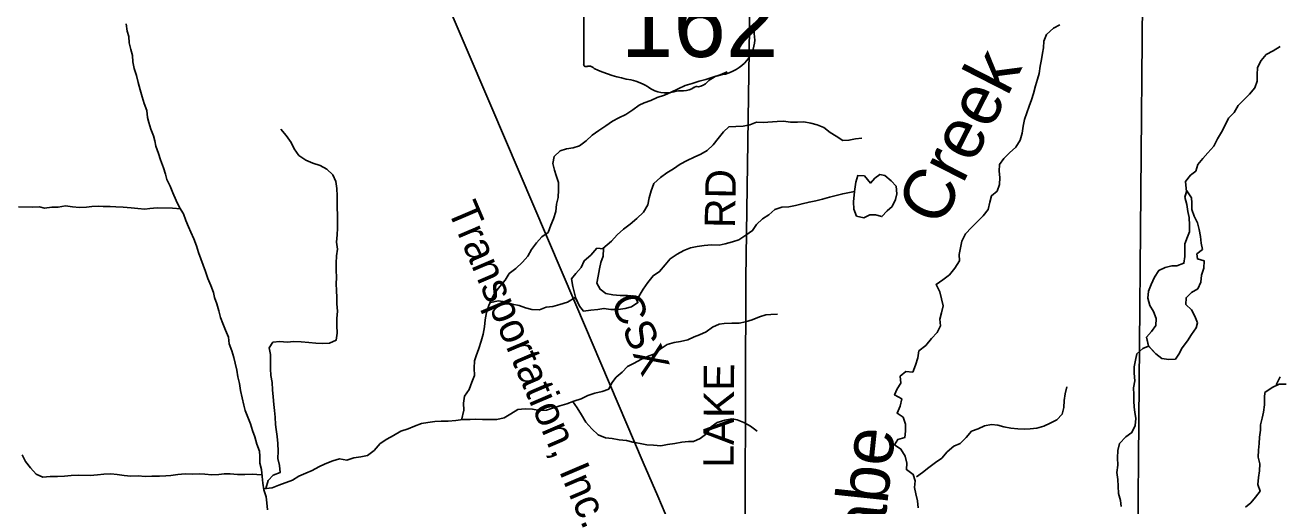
# Model space of a CAD drawing. Extents: x 1985906 to 2277390, y 930619 to 1324581.
# Drawn here: x 2127337 to 2139705, y 1124636 to 1129372 of the extents above; entities that cross this region are included whole.
import ezdxf

# ---------------------------------------------------------------- set-up
doc = ezdxf.new("R2010")
doc.units = 0
for name, color, linetype in [('GM_X_County_Road', 7, 'Continuous'), ('GM_X_County_Road_Text', 7, 'Continuous'), ('GM_X_Minor_Lake', 7, 'Continuous'), ('GM_X_Minor_River', 7, 'Continuous'), ('GM_X_Minor_River_Text', 7, 'Continuous'), ('GM_X_Rail_Line', 7, 'Continuous'), ('GM_X_Rail_Line_Text', 7, 'Continuous'), ('GM_X_State_Location', 7, 'Continuous'), ('GM_X_State_Shield', 7, 'Continuous'), ('GM_X_Township_Road', 7, 'Continuous')]:
    doc.layers.add(name, color=color, linetype=linetype)

msp = doc.modelspace()

# ---------------------------------------------------------------- linework, layer by layer
at = {"layer": 'GM_X_County_Road'}
msp.add_lwpolyline([(2134418, 1121705), (2134432, 1123539), (2134441, 1126876), (2134482, 1129567)], dxfattribs=at)
at = {"layer": 'GM_X_Minor_Lake'}
for points in [[(2135931, 1127712), (2135929, 1127709), (2135922, 1127786), (2135875, 1127838), (2135813, 1127890), (2135763, 1127900), (2135713, 1127865), (2135671, 1127815), (2135610, 1127887), (2135544, 1127889), (2135526, 1127823), (2135513, 1127731)], [(2135930, 1127710), (2135922, 1127786), (2135875, 1127838), (2135813, 1127890), (2135763, 1127900), (2135713, 1127865), (2135671, 1127815), (2135610, 1127887), (2135544, 1127889), (2135526, 1127823), (2135514, 1127734)], [(2135514, 1127734), (2135503, 1127632), (2135507, 1127560), (2135533, 1127490), (2135606, 1127474), (2135664, 1127502), (2135718, 1127502), (2135782, 1127485), (2135834, 1127541), (2135884, 1127585), (2135918, 1127653), (2135930, 1127710)], [(2138788, 1127738), (2138767, 1127677), (2138787, 1127605), (2138798, 1127535), (2138810, 1127475), (2138814, 1127402), (2138815, 1127336), (2138795, 1127286), (2138769, 1127216), (2138769, 1127146), (2138767, 1127093), (2138759, 1127025), (2138689, 1126999), (2138639, 1126999), (2138575, 1126983), (2138513, 1126956), (2138469, 1126888), (2138437, 1126818), (2138409, 1126751), (2138405, 1126683), (2138423, 1126611), (2138460, 1126549), (2138486, 1126481), (2138482, 1126413), (2138440, 1126354), (2138392, 1126298), (2138411, 1126209)], [(2138786, 1127732), (2138767, 1127677), (2138787, 1127605), (2138798, 1127535), (2138810, 1127475), (2138814, 1127402), (2138815, 1127336), (2138795, 1127286), (2138769, 1127216), (2138769, 1127146), (2138767, 1127093), (2138759, 1127025), (2138689, 1126999), (2138639, 1126999), (2138575, 1126983), (2138513, 1126956), (2138469, 1126888), (2138437, 1126818), (2138409, 1126751), (2138405, 1126683), (2138423, 1126611), (2138460, 1126549), (2138486, 1126481), (2138482, 1126413), (2138440, 1126354), (2138392, 1126298), (2138411, 1126211)], [(2138410, 1126211), (2138481, 1126134), (2138542, 1126086), (2138610, 1126078), (2138675, 1126080), (2138709, 1126130), (2138742, 1126193), (2138796, 1126263), (2138834, 1126325), (2138880, 1126388), (2138894, 1126440), (2138866, 1126506), (2138835, 1126568), (2138779, 1126618), (2138781, 1126686), (2138835, 1126737), (2138895, 1126773), (2138925, 1126839), (2138933, 1126907), (2138957, 1126976), (2138960, 1127048), (2138892, 1127068), (2138888, 1127118), (2138944, 1127162), (2138929, 1127222), (2138923, 1127290), (2138911, 1127357), (2138893, 1127423), (2138860, 1127489), (2138838, 1127555), (2138838, 1127621), (2138835, 1127671), (2138786, 1127741)], [(2138411, 1126209), (2138481, 1126134), (2138542, 1126086), (2138610, 1126078), (2138675, 1126080), (2138709, 1126130), (2138742, 1126193), (2138796, 1126263), (2138834, 1126325), (2138880, 1126388), (2138894, 1126440), (2138866, 1126506), (2138835, 1126568), (2138779, 1126618), (2138781, 1126686), (2138835, 1126737), (2138895, 1126773), (2138925, 1126839), (2138933, 1126907), (2138957, 1126976), (2138960, 1127048), (2138892, 1127068), (2138888, 1127118), (2138944, 1127162), (2138929, 1127222), (2138923, 1127290), (2138911, 1127357), (2138893, 1127423), (2138860, 1127489), (2138838, 1127555), (2138838, 1127621), (2138835, 1127671), (2138788, 1127738)], [(2133038, 1127168), (2132973, 1127176), (2132915, 1127106), (2132849, 1127051), (2132819, 1126983), (2132765, 1126925), (2132723, 1126871), (2132737, 1126798), (2132766, 1126678)], [(2133039, 1127168), (2132973, 1127176), (2132915, 1127106), (2132849, 1127051), (2132819, 1126983), (2132765, 1126925), (2132723, 1126871), (2132737, 1126798), (2132763, 1126691)], [(2132761, 1126689), (2132802, 1126604), (2132840, 1126554), (2132913, 1126564), (2132981, 1126570), (2133043, 1126581), (2133112, 1126569), (2133184, 1126569), (2133252, 1126579), (2133316, 1126595), (2133377, 1126638), (2133348, 1126700), (2133276, 1126708), (2133204, 1126707), (2133131, 1126715), (2133061, 1126729), (2133006, 1126769), (2132972, 1126829), (2132986, 1126897), (2133000, 1126970), (2133011, 1127034), (2133035, 1127094), (2133038, 1127171)], [(2132766, 1126678), (2132802, 1126604), (2132840, 1126554), (2132913, 1126564), (2132981, 1126570), (2133043, 1126581), (2133112, 1126569), (2133184, 1126569), (2133252, 1126579), (2133316, 1126595), (2133377, 1126638), (2133348, 1126700), (2133276, 1126708), (2133204, 1126707), (2133131, 1126715), (2133061, 1126729), (2133006, 1126769), (2132972, 1126829), (2132986, 1126897), (2133000, 1126970), (2133011, 1127034), (2133035, 1127094), (2133038, 1127168)]]:
    msp.add_lwpolyline(points, dxfattribs=at)
at = {"layer": 'GM_X_Minor_River'}
for points in [[(2128334, 1129383), (2128343, 1129313), (2128360, 1129260), (2128363, 1129196), (2128380, 1129132), (2128397, 1129071), (2128400, 1129009), (2128413, 1128944), (2128436, 1128876), (2128451, 1128807), (2128472, 1128733), (2128492, 1128664), (2128511, 1128598), (2128536, 1128529), (2128545, 1128463), (2128556, 1128412), (2128577, 1128346), (2128602, 1128281), (2128616, 1128231), (2128627, 1128180), (2128652, 1128108), (2128673, 1128043), (2128703, 1127966), (2128720, 1127904), (2128734, 1127851), (2128767, 1127784), (2128795, 1127718), (2128826, 1127645), (2128859, 1127576), (2128898, 1127511), (2128923, 1127447), (2128948, 1127386), (2128972, 1127333), (2128999, 1127267), (2129026, 1127198), (2129048, 1127131), (2129069, 1127069), (2129093, 1127006), (2129114, 1126944), (2129138, 1126877), (2129167, 1126808), (2129194, 1126737), (2129205, 1126687), (2129227, 1126625), (2129247, 1126556), (2129264, 1126493), (2129285, 1126433), (2129314, 1126368), (2129343, 1126299), (2129350, 1126231), (2129375, 1126164), (2129396, 1126098), (2129407, 1126043), (2129424, 1125971), (2129435, 1125907), (2129452, 1125842), (2129461, 1125772), (2129478, 1125701), (2129492, 1125629), (2129508, 1125576), (2129533, 1125508), (2129558, 1125443), (2129579, 1125378), (2129602, 1125316), (2129620, 1125245), (2129647, 1125176), (2129650, 1125124), (2129651, 1125056), (2129666, 1124994)], [(2137257, 1128636), (2137276, 1128698), (2137298, 1128774), (2137317, 1128840), (2137332, 1128896), (2137343, 1128968), (2137356, 1129032), (2137367, 1129096), (2137374, 1129148), (2137377, 1129214), (2137405, 1129278), (2137474, 1129340), (2137537, 1129373)], [(2138786, 1127728), (2138776, 1127830), (2138825, 1127894), (2138876, 1127933), (2138895, 1127999), (2138946, 1128058), (2138996, 1128115), (2139053, 1128180), (2139092, 1128250), (2139130, 1128317), (2139165, 1128385), (2139200, 1128455), (2139254, 1128512), (2139293, 1128579), (2139346, 1128633), (2139407, 1128692), (2139457, 1128755), (2139482, 1128819), (2139481, 1128883), (2139484, 1128955), (2139520, 1129023), (2139571, 1129082), (2139640, 1129119), (2139707, 1129162)], [(2131638, 1125481), (2131661, 1125579), (2131660, 1125648), (2131670, 1125716), (2131713, 1125783), (2131742, 1125853), (2131766, 1125919), (2131765, 1125991), (2131768, 1126063), (2131785, 1126115), (2131810, 1126187), (2131832, 1126258), (2131851, 1126326), (2131864, 1126398), (2131872, 1126470), (2131885, 1126542), (2131908, 1126608), (2131935, 1126672), (2131969, 1126733), (2132016, 1126797), (2132069, 1126860), (2132108, 1126924), (2132176, 1126974), (2132241, 1127036), (2132292, 1127095), (2132328, 1127162), (2132379, 1127228), (2132430, 1127287), (2132493, 1127330), (2132519, 1127402), (2132544, 1127463), (2132569, 1127535), (2132576, 1127607), (2132590, 1127675), (2132595, 1127749), (2132596, 1127822), (2132573, 1127890), (2132556, 1127943), (2132539, 1128007), (2132552, 1128077), (2132610, 1128134), (2132674, 1128153), (2132739, 1128162), (2132803, 1128183), (2132868, 1128232), (2132928, 1128289), (2132993, 1128334), (2133060, 1128381), (2133127, 1128426), (2133190, 1128459), (2133257, 1128490), (2133326, 1128537), (2133389, 1128582), (2133439, 1128605), (2133506, 1128630), (2133569, 1128657), (2133640, 1128683), (2133707, 1128712), (2133775, 1128745), (2133842, 1128778), (2133911, 1128797), (2133980, 1128818), (2134048, 1128835), (2134117, 1128859), (2134188, 1128882), (2134256, 1128913)], [(2136139, 1124618), (2136134, 1124684), (2136117, 1124753), (2136104, 1124817), (2136109, 1124881), (2136092, 1124946), (2136024, 1124993), (2136028, 1125055), (2136011, 1125126), (2135970, 1125195), (2135906, 1125238), (2135939, 1125291), (2136008, 1125308), (2136015, 1125372), (2136016, 1125441), (2135993, 1125509), (2135932, 1125548), (2135963, 1125618), (2135978, 1125690), (2135907, 1125729), (2135934, 1125789), (2135969, 1125845), (2135964, 1125915), (2136017, 1125958), (2136087, 1125953), (2136113, 1126023), (2136138, 1126094), (2136147, 1126162), (2136214, 1126215), (2136272, 1126283), (2136327, 1126344), (2136360, 1126409), (2136352, 1126474), (2136369, 1126538), (2136388, 1126605), (2136369, 1126674), (2136354, 1126745), (2136317, 1126817), (2136382, 1126862), (2136448, 1126911), (2136503, 1126977), (2136546, 1127048), (2136545, 1127112), (2136557, 1127178), (2136570, 1127244), (2136605, 1127314), (2136667, 1127379), (2136728, 1127440), (2136781, 1127493), (2136830, 1127554), (2136848, 1127626), (2136863, 1127690), (2136920, 1127737), (2136943, 1127803), (2136946, 1127869), (2136939, 1127934), (2136941, 1127998), (2136984, 1128057), (2137039, 1128114), (2137102, 1128170), (2137146, 1128237), (2137165, 1128307), (2137174, 1128375), (2137189, 1128443), (2137211, 1128507), (2137234, 1128572), (2137257, 1128636)], [(2129709, 1124807), (2129733, 1124886), (2129784, 1124939), (2129853, 1124966), (2129844, 1125035), (2129829, 1125103), (2129832, 1125175), (2129827, 1125249), (2129823, 1125318), (2129812, 1125388), (2129805, 1125438), (2129802, 1125511), (2129797, 1125575), (2129788, 1125635), (2129781, 1125710), (2129776, 1125778), (2129774, 1125850), (2129761, 1125919), (2129756, 1125987), (2129755, 1126059), (2129756, 1126127), (2129743, 1126194), (2129780, 1126247), (2129847, 1126256), (2129919, 1126249), (2129987, 1126254), (2130060, 1126252), (2130134, 1126245), (2130202, 1126238), (2130270, 1126235), (2130339, 1126237), (2130402, 1126268), (2130413, 1126338), (2130410, 1126411), (2130409, 1126483), (2130415, 1126555), (2130410, 1126627), (2130409, 1126687), (2130406, 1126756), (2130405, 1126822), (2130406, 1126886), (2130404, 1126958), (2130403, 1127027), (2130406, 1127099), (2130415, 1127163), (2130408, 1127235), (2130412, 1127307), (2130417, 1127373), (2130416, 1127442), (2130417, 1127506), (2130414, 1127568), (2130413, 1127640), (2130414, 1127690), (2130411, 1127763), (2130399, 1127831), (2130370, 1127896), (2130310, 1127951), (2130245, 1127990), (2130173, 1128012), (2130103, 1128041), (2130035, 1128088), (2129988, 1128152), (2129959, 1128216), (2129912, 1128283), (2129859, 1128346)], [(2133031, 1127171), (2133116, 1127242), (2133174, 1127306), (2133237, 1127363), (2133302, 1127410), (2133367, 1127465), (2133433, 1127530), (2133474, 1127601), (2133488, 1127671), (2133507, 1127739), (2133534, 1127811), (2133599, 1127870), (2133663, 1127917), (2133728, 1127956), (2133795, 1128001), (2133862, 1128037), (2133932, 1128070), (2133997, 1128101), (2134060, 1128136), (2134119, 1128193), (2134169, 1128255), (2134220, 1128320), (2134275, 1128369), (2134343, 1128374), (2134416, 1128377), (2134480, 1128389), (2134545, 1128414), (2134613, 1128413), (2134750, 1128423), (2134812, 1128426), (2134881, 1128416), (2134949, 1128417), (2135013, 1128418), (2135083, 1128407), (2135145, 1128391), (2135209, 1128364), (2135271, 1128315), (2135332, 1128278), (2135396, 1128236), (2135458, 1128237), (2135521, 1128250), (2135585, 1128259)], [(2133367, 1126667), (2133430, 1126769), (2133477, 1126837), (2133528, 1126902), (2133591, 1126943), (2133645, 1127010), (2133694, 1127069), (2133763, 1127114), (2133830, 1127153), (2133897, 1127178), (2133963, 1127191), (2134032, 1127200), (2134104, 1127206), (2134177, 1127205), (2134239, 1127218), (2134310, 1127237), (2134372, 1127258), (2134443, 1127301), (2134508, 1127348), (2134546, 1127407), (2134607, 1127462), (2134668, 1127503), (2134727, 1127556), (2134796, 1127579), (2134866, 1127582), (2134931, 1127595), (2134995, 1127612), (2135064, 1127629), (2135130, 1127641), (2135197, 1127658), (2135266, 1127677), (2135332, 1127694), (2135397, 1127711), (2135513, 1127732)], [(2127272, 1127581), (2127413, 1127578), (2127479, 1127581), (2127529, 1127570), (2127600, 1127577), (2127662, 1127578), (2127737, 1127590), (2127805, 1127581), (2127875, 1127574), (2127943, 1127579), (2127994, 1127584), (2128056, 1127587), (2128108, 1127586), (2128176, 1127586), (2128231, 1127581), (2128305, 1127578), (2128383, 1127573), (2128447, 1127566), (2128516, 1127560), (2128566, 1127565), (2128640, 1127572), (2128791, 1127569), (2128871, 1127562)], [(2131927, 1126640), (2131999, 1126655), (2132072, 1126647), (2132137, 1126624), (2132206, 1126611), (2132271, 1126588), (2132333, 1126570), (2132406, 1126567), (2132472, 1126592), (2132539, 1126601), (2132609, 1126618), (2132682, 1126644), (2132759, 1126689)], [(2129688, 1124804), (2129772, 1124813), (2129840, 1124840), (2129974, 1124890), (2130037, 1124927), (2130104, 1124958), (2130166, 1124985), (2130233, 1125021), (2130296, 1125050), (2130369, 1125081), (2130436, 1125100), (2130508, 1125087), (2130576, 1125110), (2130645, 1125120), (2130711, 1125131), (2130778, 1125182), (2130838, 1125251), (2130903, 1125292), (2130970, 1125329), (2131041, 1125370), (2131112, 1125395), (2131174, 1125422), (2131243, 1125447), (2131306, 1125457), (2131376, 1125468), (2131440, 1125471), (2131509, 1125470), (2131583, 1125477), (2131652, 1125485), (2131724, 1125488), (2131774, 1125489), (2131847, 1125488), (2131915, 1125485), (2131987, 1125485), (2132058, 1125504), (2132125, 1125541), (2132194, 1125584), (2132266, 1125591), (2132338, 1125587), (2132407, 1125576), (2132475, 1125577), (2132544, 1125600), (2132608, 1125620), (2132677, 1125641), (2132746, 1125666), (2132818, 1125689), (2132885, 1125722), (2132952, 1125745), (2133024, 1125763), (2133091, 1125786), (2133122, 1125848), (2133164, 1125903), (2133223, 1125954), (2133276, 1126008), (2133341, 1126041), (2133406, 1126076), (2133472, 1126108), (2133541, 1126135), (2133598, 1126178), (2133667, 1126227), (2133734, 1126244), (2133798, 1126255), (2133869, 1126270), (2133932, 1126301), (2133984, 1126322), (2134049, 1126351), (2134114, 1126396), (2134179, 1126425), (2134229, 1126432), (2134302, 1126437), (2134376, 1126437), (2134439, 1126450), (2134503, 1126469), (2134576, 1126498), (2134639, 1126517), (2134689, 1126522), (2134753, 1126523)], [(2138140, 1124628), (2138133, 1124688), (2138114, 1124757), (2138111, 1124829), (2138108, 1124897), (2138099, 1124964), (2138108, 1125036), (2138106, 1125108), (2138107, 1125180), (2138124, 1125250), (2138188, 1125315), (2138247, 1125358), (2138280, 1125426), (2138285, 1125496), (2138276, 1125558), (2138269, 1125609), (2138266, 1125669), (2138267, 1125733), (2138264, 1125797), (2138274, 1125869), (2138269, 1125942), (2138270, 1126006), (2138283, 1126070), (2138296, 1126132), (2138353, 1126187), (2138410, 1126210)], [(2139668, 1125829), (2139707, 1125908)], [(2136122, 1124923), (2136183, 1124964), (2136246, 1125013), (2136311, 1125062), (2136372, 1125107), (2136425, 1125168), (2136493, 1125225), (2136555, 1125250), (2136613, 1125309), (2136666, 1125371), (2136733, 1125396), (2136795, 1125424), (2136864, 1125437), (2136924, 1125430), (2136986, 1125415), (2137054, 1125400), (2137122, 1125394), (2137193, 1125391), (2137243, 1125396), (2137309, 1125401), (2137378, 1125420), (2137441, 1125449), (2137506, 1125484), (2137559, 1125539), (2137576, 1125605), (2137579, 1125675), (2137590, 1125739), (2137604, 1125809)], [(2139365, 1124624), (2139418, 1124665), (2139465, 1124722), (2139510, 1124782), (2139489, 1124846), (2139495, 1124916), (2139506, 1124982), (2139509, 1125050), (2139490, 1125117), (2139495, 1125185), (2139502, 1125251), (2139505, 1125313), (2139513, 1125381), (2139514, 1125434), (2139531, 1125499), (2139544, 1125559), (2139553, 1125631), (2139554, 1125702), (2139557, 1125752), (2139630, 1125803), (2139697, 1125836), (2139766, 1125836)], [(2132732, 1125668), (2132779, 1125601), (2132820, 1125534), (2132865, 1125461), (2132924, 1125394), (2132987, 1125337), (2133057, 1125307), (2133125, 1125298), (2133193, 1125287), (2133265, 1125280), (2133329, 1125264), (2133401, 1125249), (2133465, 1125238), (2133530, 1125235), (2133602, 1125227), (2133668, 1125240), (2133741, 1125249), (2133811, 1125262), (2133876, 1125269), (2133926, 1125270), (2133991, 1125299), (2134056, 1125350), (2134099, 1125413), (2134160, 1125458), (2134233, 1125481), (2134305, 1125492), (2134356, 1125483), (2134421, 1125457), (2134487, 1125420), (2134552, 1125371)], [(2127310, 1125139), (2127341, 1125074), (2127392, 1125009), (2127448, 1124949), (2127513, 1124920), (2127586, 1124925), (2127656, 1124924), (2127727, 1124928), (2127793, 1124935), (2127861, 1124938), (2127980, 1124936), (2128050, 1124943), (2128113, 1124947), (2128181, 1124950), (2128245, 1124945), (2128313, 1124934), (2128379, 1124927), (2128452, 1124931), (2128520, 1124924), (2128588, 1124927), (2128663, 1124927), (2128725, 1124932), (2128775, 1124935), (2128842, 1124946), (2128914, 1124951), (2128986, 1124948), (2129059, 1124950), (2129109, 1124948), (2129179, 1124942), (2129248, 1124945), (2129298, 1124950), (2129358, 1124951), (2129430, 1124946), (2129503, 1124944), (2129575, 1124947), (2129669, 1124942)], [(2129666, 1124994), (2129673, 1124925), (2129682, 1124859), (2129691, 1124795), (2129712, 1124726), (2129721, 1124666), (2129726, 1124597)]]:
    msp.add_lwpolyline(points, dxfattribs=at)
at = {"layer": 'GM_X_Rail_Line'}
for points in [[(2133573, 1124732), (2133430, 1125064), (2132765, 1126619), (2131928, 1128579), (2131402, 1129811), (2131078, 1130569), (2130884, 1131022), (2130500, 1131921), (2130177, 1132676), (2129985, 1133122), (2129904, 1133293), (2129807, 1133477), (2129706, 1133652), (2129640, 1133763), (2129580, 1133856), (2129416, 1134093), (2129250, 1134308), (2129140, 1134441), (2129044, 1134549), (2128588, 1135044), (2128154, 1135515), (2127609, 1136109), (2127361, 1136377), (2127087, 1136674)], [(2133973, 1123792), (2133573, 1124732)]]:
    msp.add_lwpolyline(points, dxfattribs=at)
at = {"layer": 'GM_X_State_Shield'}
msp.add_line((2132843, 1130040), (2132843, 1128983), dxfattribs=at)
for centre, major_axis, start_param, end_param in [((2134653, 1129300), (131, 0), 2.387724, 3.262537), ((2134067, 1129230), (462, 0), 5.101752, 6.440018), ((2132863, 1128981), (20.3, 0), 3.00124, 4.508301), ((2132866, 1129089), (155, 0), 4.665946, 4.897461), ((2132898, 1128922), (56, 0), 0.519207, 1.627899), ((2133605, 1129871), (1333, 0), 4.195997, 4.488961), ((2134261, 1128686), (253, 0), 1.647645, 2.488434), ((2133207, 1128508), (417, 0), 0.823519, 1.323587), ((2133658, 1128917), (265, 0), 4.026481, 4.996735), ((2133811, 1128552), (217, 0), 1.495662, 1.94098), ((2133830, 1128838), (141, 0), 4.691044, 5.507374), ((2133958, 1128735), (39.7, 0), 1.147584, 2.315152), ((2133941, 1128881), (149, 0), 4.937069, 5.64225)]:
    msp.add_ellipse(centre, major_axis=major_axis, ratio=0.8, start_param=start_param, end_param=end_param, dxfattribs=at)
at = {"layer": 'GM_X_Township_Road'}
msp.add_lwpolyline([(2138097, 1121368), (2138105, 1123244), (2138119, 1123374), (2138153, 1123504), (2138281, 1123765), (2138295, 1123828), (2138302, 1123968), (2138351, 1129603)], dxfattribs=at)

# ---------------------------------------------------------------- texts
at = {"layer": 'GM_X_County_Road_Text'}
for s, rotation, p in [('RD', 89.0109, (2134335, 1127371)), ('LAKE', 89.742, (2134322, 1125011))]:
    msp.add_text(s, height=300, rotation=rotation, dxfattribs=at).set_placement(p)
at = {"layer": 'GM_X_Minor_River_Text'}
for s, height, rotation, p in [('Creek', 500.3, 62.9674, (2136359, 1127368)), ('McCabe', 500.2, 83.9653, (2135652, 1122908))]:
    msp.add_text(s, height=height, rotation=rotation, dxfattribs=at).set_placement(p)
at = {"layer": 'GM_X_Rail_Line_Text'}
for s, rotation, p in [('Transportation, Inc.', 293.0961, (2131498, 1127557)), ('CSX', 292.9884, (2133104, 1126654))]:
    msp.add_text(s, height=299, rotation=rotation, dxfattribs=at).set_placement(p)
at = {"layer": 'GM_X_State_Location'}
msp.add_text('162', height=1, rotation=0, dxfattribs=at).set_placement((2133340, 1129368))
at = {"layer": 'GM_X_State_Shield'}
msp.add_text('162', height=696.1, dxfattribs=at).set_placement((2133210, 1129058))

doc.saveas('drawing.dxf')
